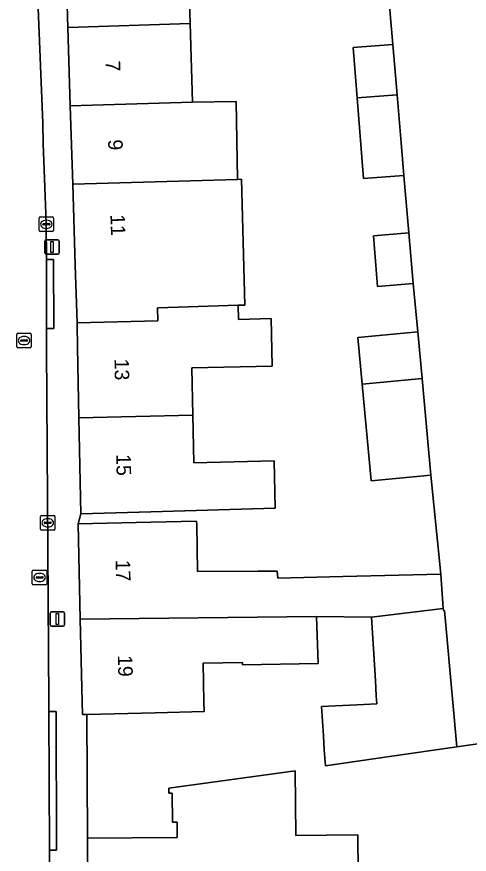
# Model space of a CAD drawing. Extents: x 162073 to 163043, y 381818 to 382561.
# Drawn here: x 162222.7 to 162253.8, y 382239.5 to 382297.1 of the extents above; entities that cross this region are included whole.
import ezdxf

# ---------------------------------------------------------------- set-up
doc = ezdxf.new("R2010")
doc.units = 0
for name, color, linetype in [('IMGEO_Erf', 7, 'Continuous'), ('IMGEO_Kolk', 7, 'Continuous'), ('IMGEO_Lichtmast', 7, 'Continuous'), ('IMGEO_Pand', 7, 'Continuous'), ('IMGEO_Pand_nummerreeks', 7, 'Continuous'), ('IMGEO_Rijbaan_lokaal_open', 7, 'Continuous'), ('IMGEO_Rioolput', 7, 'Continuous'), ('IMGEO_Voetpad_open', 7, 'Continuous')]:
    doc.layers.add(name, color=color, linetype=linetype)

msp = doc.modelspace()

# ---------------------------------------------------------------- linework, layer by layer
at = {"layer": 'IMGEO_Erf'}
for points in [[(162234.51, 382302.053), (162234.67, 382296.656), (162234.83, 382291.238), (162237.828, 382291.29), (162237.921, 382285.937), (162238.183, 382285.944), (162238.41, 382277.292), (162237.957, 382277.278), (162237.987, 382276.303), (162240.236, 382276.374), (162240.307, 382273.096), (162234.777, 382272.978), (162234.847, 382269.715), (162234.917, 382266.452), (162240.447, 382266.571), (162240.516, 382263.323), (162231.961, 382263.081), (162227.137, 382262.944), (162226.952, 382262.249), (162231.951, 382262.366), (162235.104, 382262.44), (162235.111, 382262.206), (162235.172, 382258.96), (162239.326, 382258.989), (162240.638, 382258.997), (162240.682, 382258.521), (162245.168, 382258.631), (162251.899, 382258.795), (162251.219, 382265.597), (162247.11, 382265.211), (162246.485, 382271.861), (162246.185, 382275.057), (162250.307, 382275.445), (162249.993, 382278.783), (162247.552, 382278.575), (162247.256, 382282.052), (162249.697, 382282.259), (162249.362, 382286.203), (162246.571, 382285.988), (162246.143, 382291.549), (162245.876, 382295.017), (162248.594, 382295.226), (162248.255, 382299.208)], [(162260.982, 382248.05), (162252.986, 382246.914), (162248.534, 382246.269), (162243.959, 382245.606), (162243.884, 382246.712), (162243.82, 382247.655), (162243.682, 382249.689), (162246.595, 382249.829), (162247.493, 382249.872), (162247.459, 382250.416), (162247.393, 382251.477), (162247.123, 382255.829), (162243.349, 382255.873), (162243.471, 382252.649), (162238.262, 382252.547), (162238.258, 382252.718), (162235.547, 382252.654), (162235.609, 382250), (162235.625, 382249.33), (162232.259, 382249.251), (162227.567, 382249.141), (162227.597, 382240.627), (162233.767, 382240.684), (162233.758, 382241.724), (162233.439, 382241.722), (162233.421, 382243.722), (162233.192, 382243.72), (162233.189, 382244.07), (162241.878, 382245.266), (162241.919, 382240.821), (162246.185, 382240.86), (162246.233, 382235.666)]]:
    msp.add_lwpolyline(points, dxfattribs=at)
at = {"layer": 'IMGEO_Kolk'}
for p, q in [((162224.272, 382282.425), (162224.272, 382283.277)), ((162224.347, 382283.351), (162225.199, 382283.351)), ((162224.76, 382283.131), (162224.785, 382283.131)), ((162225.273, 382283.277), (162225.273, 382282.425)), ((162224.531, 382282.845), (162224.531, 382282.857)), ((162224.969, 382282.808), (162224.571, 382282.808)), ((162224.574, 382282.894), (162224.972, 382282.894)), ((162224.783, 382282.571), (162224.758, 382282.571)), ((162225.015, 382282.857), (162225.015, 382282.845)), ((162225.199, 382282.351), (162224.347, 382282.351)), ((162224.366, 382261.891), (162224.366, 382262.743)), ((162224.441, 382262.817), (162225.293, 382262.817)), ((162224.625, 382262.311), (162224.625, 382262.323)), ((162224.668, 382262.36), (162225.066, 382262.36)), ((162224.854, 382262.597), (162224.879, 382262.597)), ((162225.109, 382262.323), (162225.109, 382262.311)), ((162225.367, 382262.743), (162225.367, 382261.891)), ((162225.293, 382261.817), (162224.441, 382261.817)), ((162225.063, 382262.274), (162224.665, 382262.274)), ((162224.877, 382262.037), (162224.852, 382262.037))]:
    msp.add_line(p, q, dxfattribs=at)
for points in [[(162224.272, 382282.425), (162224.272, 382283.277)], [(162224.347, 382283.351), (162225.199, 382283.351)], [(162225.273, 382283.277), (162225.273, 382282.425)], [(162225.199, 382282.351), (162224.347, 382282.351)], [(162224.366, 382261.891), (162224.366, 382262.743)], [(162224.441, 382262.817), (162225.293, 382262.817)], [(162225.367, 382262.743), (162225.367, 382261.891)], [(162225.293, 382261.817), (162224.441, 382261.817)]]:
    msp.add_lwpolyline(points, dxfattribs=at)
for centre, radius, start, end in [((162224.349, 382283.275), 0.0765, 91.55205, 178.44795), ((162224.349, 382283.275), 0.0765, 91.55205, 178.44795), ((162225.197, 382283.275), 0.0765, 1.55205, 88.44795), ((162225.197, 382283.275), 0.0765, 1.55205, 88.44795), ((162224.571, 382282.854), 0.0403, 85.87752, 175.75265), ((162224.568, 382282.844), 0.0366, 178.93798, 274.71019), ((162224.972, 382282.851), 0.043, 264.86636, 352.45326), ((162224.976, 382282.856), 0.0386, 1.73085, 96.63898), ((162224.349, 382282.427), 0.0765, 181.55205, 268.44795), ((162224.349, 382282.427), 0.0765, 181.55205, 268.44795), ((162225.197, 382282.427), 0.0765, 271.55205, 358.44795), ((162225.197, 382282.427), 0.0765, 271.55205, 358.44795), ((162224.443, 382262.741), 0.0765, 91.55205, 178.44795), ((162224.443, 382262.741), 0.0765, 91.55205, 178.44795), ((162224.665, 382262.32), 0.0403, 85.87752, 175.75265), ((162224.662, 382262.31), 0.0366, 178.93798, 274.71019), ((162225.066, 382262.317), 0.043, 264.86636, 352.45326), ((162225.07, 382262.322), 0.0386, 1.73085, 96.63898), ((162225.291, 382262.741), 0.0765, 1.55205, 88.44795), ((162225.291, 382262.741), 0.0765, 1.55205, 88.44795), ((162224.443, 382261.893), 0.0765, 181.55205, 268.44795), ((162224.443, 382261.893), 0.0765, 181.55205, 268.44795), ((162225.291, 382261.893), 0.0765, 271.55205, 358.44795), ((162225.291, 382261.893), 0.0765, 271.55205, 358.44795)]:
    msp.add_arc(centre, radius, start, end, dxfattribs=at)
for centre, major_axis, ratio, start_param, end_param in [((162224.759, 382282.851), (-0.387, 0.002), 0.722429, 4.712389, 7.853982), ((162224.784, 382282.851), (-0.39, 0.002), 0.717154, 1.570796, 4.712389), ((162224.853, 382262.317), (-0.387, 0.002), 0.722429, 4.712389, 7.853982), ((162224.878, 382262.317), (-0.39, 0.002), 0.717154, 1.570796, 4.712389)]:
    msp.add_ellipse(centre, major_axis=major_axis, ratio=ratio, start_param=start_param, end_param=end_param, dxfattribs=at)
at = {"layer": 'IMGEO_Lichtmast'}
for p, q in [((162224.672, 382280.888), (162224.672, 382281.688)), ((162224.672, 382281.688), (162224.672, 382280.888)), ((162224.772, 382281.788), (162225.562, 382281.788)), ((162225.562, 382281.788), (162224.772, 382281.788)), ((162225.662, 382281.688), (162225.662, 382280.888)), ((162225.662, 382280.888), (162225.662, 382281.688)), ((162225.562, 382280.788), (162224.772, 382280.788)), ((162224.772, 382280.788), (162225.562, 382280.788)), ((162225.034, 382255.305), (162225.034, 382256.105)), ((162225.034, 382256.105), (162225.034, 382255.305)), ((162225.134, 382256.205), (162225.924, 382256.205)), ((162225.924, 382256.205), (162225.134, 382256.205)), ((162226.024, 382256.105), (162226.024, 382255.305)), ((162226.024, 382255.305), (162226.024, 382256.105)), ((162225.924, 382255.205), (162225.134, 382255.205)), ((162225.134, 382255.205), (162225.924, 382255.205))]:
    msp.add_line(p, q, dxfattribs=at)
for points in [[(162225.092, 382281.663), (162225.242, 382281.663), (162225.242, 382280.913), (162225.092, 382280.913), (162225.092, 382281.663)], [(162225.454, 382256.08), (162225.604, 382256.08), (162225.604, 382255.33), (162225.454, 382255.33), (162225.454, 382256.08)]]:
    msp.add_lwpolyline(points, dxfattribs=at)
for centre, start, end in [((162224.772, 382281.688), 90, 180), ((162224.772, 382281.688), 90, 180), ((162225.562, 382281.688), 0, 90), ((162225.562, 382281.688), 360, 90), ((162224.772, 382280.888), 180, 270), ((162224.772, 382280.888), 180, 270), ((162225.562, 382280.888), 270, 0), ((162225.562, 382280.888), 270, 0), ((162225.134, 382256.105), 90, 180), ((162225.134, 382256.105), 90, 180), ((162225.924, 382256.105), 0, 90), ((162225.924, 382256.105), 360, 90), ((162225.134, 382255.305), 180, 270), ((162225.134, 382255.305), 180, 270), ((162225.924, 382255.305), 270, 0), ((162225.924, 382255.305), 270, 0)]:
    msp.add_arc(centre, 0.1, start, end, dxfattribs=at)
at = {"layer": 'IMGEO_Pand'}
for points in [[(162226.251, 382296.391), (162234.67, 382296.656), (162234.51, 382302.053), (162226.082, 382301.808)], [(162226.251, 382296.391), (162226.42, 382290.994), (162234.83, 382291.238), (162234.67, 382296.656)], [(162248.594, 382295.226), (162245.876, 382295.017), (162246.143, 382291.549), (162248.889, 382291.76)], [(162248.889, 382291.76), (162246.143, 382291.549), (162246.571, 382285.988), (162249.362, 382286.203), (162249.171, 382288.447)], [(162226.588, 382285.606), (162237.921, 382285.937), (162237.828, 382291.29), (162234.83, 382291.238), (162226.42, 382290.994)], [(162226.888, 382276.076), (162232.434, 382276.207), (162232.409, 382277.095), (162233.846, 382277.152), (162237.957, 382277.278), (162238.41, 382277.292), (162238.183, 382285.944), (162237.921, 382285.937), (162226.588, 382285.606), (162226.762, 382280.044)], [(162247.552, 382278.575), (162249.993, 382278.783), (162249.697, 382282.259), (162247.256, 382282.052)], [(162226.888, 382276.076), (162226.89, 382275.951), (162226.92, 382274.402), (162227.012, 382269.549), (162234.847, 382269.715), (162234.777, 382272.978), (162240.307, 382273.096), (162240.236, 382276.374), (162237.987, 382276.303), (162237.957, 382277.278), (162233.846, 382277.152), (162232.409, 382277.095), (162232.434, 382276.207)], [(162250.603, 382272.248), (162250.307, 382275.445), (162246.185, 382275.057), (162246.485, 382271.861)], [(162250.603, 382272.248), (162246.485, 382271.861), (162247.11, 382265.211), (162251.219, 382265.597)], [(162240.516, 382263.323), (162240.447, 382266.571), (162234.917, 382266.452), (162234.847, 382269.715), (162227.012, 382269.549), (162227.137, 382262.944), (162231.961, 382263.081)], [(162235.104, 382262.44), (162231.951, 382262.366), (162226.952, 382262.249), (162227.106, 382255.693), (162243.349, 382255.873), (162247.123, 382255.829), (162252.067, 382256.418), (162251.899, 382258.795), (162245.168, 382258.631), (162240.682, 382258.521), (162240.638, 382258.997), (162239.326, 382258.989), (162235.172, 382258.96), (162235.111, 382262.206)], [(162252.067, 382256.418), (162247.123, 382255.829), (162247.393, 382251.477), (162247.459, 382250.416), (162247.493, 382249.872), (162246.595, 382249.829), (162243.682, 382249.689), (162243.82, 382247.655), (162243.884, 382246.712), (162243.959, 382245.606), (162248.534, 382246.269), (162252.986, 382246.914), (162252.71, 382249.963), (162252.137, 382256.295), (162252.076, 382256.294)], [(162235.547, 382252.654), (162238.258, 382252.718), (162238.262, 382252.547), (162243.471, 382252.649), (162243.349, 382255.873), (162227.106, 382255.693), (162227.24, 382250), (162227.26, 382249.134), (162227.567, 382249.141), (162232.259, 382249.251), (162235.625, 382249.33), (162235.609, 382250)], [(162227.656, 382234.172), (162235.179, 382234.241), (162237.805, 382234.265), (162237.841, 382230.358), (162241.864, 382230.396), (162241.828, 382234.303), (162241.966, 382234.305), (162241.964, 382234.61), (162241.788, 382234.609), (162241.779, 382235.625), (162246.233, 382235.666), (162246.185, 382240.86), (162241.919, 382240.821), (162241.878, 382245.266), (162233.189, 382244.07), (162233.192, 382243.72), (162233.421, 382243.722), (162233.439, 382241.722), (162233.758, 382241.724), (162233.767, 382240.684), (162227.597, 382240.627)]]:
    msp.add_lwpolyline(points, close=True, dxfattribs=at)
at = {"layer": 'IMGEO_Rijbaan_lokaal_open'}
for points in [[(162224.55, 382288.416), (162224.522, 382289.8), (162224.081, 382301.108), (162223.739, 382307.371)], [(162248.255, 382299.208), (162248.594, 382295.226), (162248.889, 382291.76), (162249.171, 382288.447), (162249.362, 382286.203), (162249.697, 382282.259), (162249.993, 382278.783), (162250.307, 382275.445), (162250.603, 382272.248), (162251.219, 382265.597), (162251.899, 382258.795), (162252.067, 382256.418), (162252.076, 382256.294), (162252.137, 382256.295), (162252.71, 382249.963), (162252.986, 382246.914), (162260.982, 382248.05)], [(162224.733, 382283.565), (162224.55, 382288.416)], [(162224.776, 382280.418), (162224.772, 382282.851), (162224.733, 382283.565)], [(162224.783, 382275.686), (162224.776, 382280.418)], [(162224.791, 382274.35), (162224.783, 382275.686)], [(162224.948, 382249.341), (162224.944, 382250), (162224.791, 382274.35)], [(162224.983, 382239.804), (162224.948, 382249.341)], [(162225.007, 382234.642), (162225.007, 382235.76), (162224.983, 382239.804)]]:
    msp.add_lwpolyline(points, dxfattribs=at)
at = {"layer": 'IMGEO_Rioolput'}
for p, q in [((162222.738, 382274.427), (162222.738, 382275.279)), ((162222.813, 382275.353), (162223.665, 382275.353)), ((162223.226, 382275.133), (162223.251, 382275.133)), ((162223.739, 382275.279), (162223.739, 382274.427)), ((162222.997, 382274.847), (162222.997, 382274.859)), ((162223.435, 382274.81), (162223.037, 382274.81)), ((162223.04, 382274.896), (162223.438, 382274.896)), ((162223.249, 382274.573), (162223.224, 382274.573)), ((162223.481, 382274.859), (162223.481, 382274.847)), ((162223.665, 382274.353), (162222.813, 382274.353)), ((162223.808, 382258.131), (162223.808, 382258.983)), ((162223.883, 382259.057), (162224.735, 382259.057)), ((162224.296, 382258.837), (162224.321, 382258.837)), ((162224.809, 382258.983), (162224.809, 382258.131)), ((162224.067, 382258.551), (162224.067, 382258.563)), ((162224.505, 382258.514), (162224.107, 382258.514)), ((162224.11, 382258.6), (162224.508, 382258.6)), ((162224.319, 382258.277), (162224.294, 382258.277)), ((162224.551, 382258.563), (162224.551, 382258.551)), ((162224.735, 382258.057), (162223.883, 382258.057))]:
    msp.add_line(p, q, dxfattribs=at)
for points in [[(162222.738, 382274.427), (162222.738, 382275.279)], [(162222.813, 382275.353), (162223.665, 382275.353)], [(162223.739, 382275.279), (162223.739, 382274.427)], [(162223.665, 382274.353), (162222.813, 382274.353)], [(162223.808, 382258.131), (162223.808, 382258.983)], [(162223.883, 382259.057), (162224.735, 382259.057)], [(162224.809, 382258.983), (162224.809, 382258.131)], [(162224.735, 382258.057), (162223.883, 382258.057)]]:
    msp.add_lwpolyline(points, dxfattribs=at)
for centre, radius, start, end in [((162222.815, 382275.277), 0.0765, 91.55205, 178.44795), ((162222.815, 382275.277), 0.0765, 91.55205, 178.44795), ((162223.663, 382275.277), 0.0765, 1.55205, 88.44795), ((162223.663, 382275.277), 0.0765, 1.55205, 88.44795), ((162222.815, 382274.429), 0.0765, 181.55205, 268.44795), ((162222.815, 382274.429), 0.0765, 181.55205, 268.44795), ((162223.037, 382274.856), 0.0403, 85.87752, 175.75265), ((162223.034, 382274.846), 0.0366, 178.93798, 274.71019), ((162223.438, 382274.853), 0.043, 264.86636, 352.45326), ((162223.442, 382274.858), 0.0386, 1.73085, 96.63898), ((162223.663, 382274.429), 0.0765, 271.55205, 358.44795), ((162223.663, 382274.429), 0.0765, 271.55205, 358.44795), ((162223.885, 382258.981), 0.0765, 91.55205, 178.44795), ((162223.885, 382258.981), 0.0765, 91.55205, 178.44795), ((162224.733, 382258.981), 0.0765, 1.55205, 88.44795), ((162224.733, 382258.981), 0.0765, 1.55205, 88.44795), ((162224.107, 382258.56), 0.0403, 85.87752, 175.75265), ((162224.104, 382258.55), 0.0366, 178.93798, 274.71019), ((162224.508, 382258.557), 0.043, 264.86636, 352.45326), ((162224.512, 382258.562), 0.0386, 1.73085, 96.63898), ((162223.885, 382258.133), 0.0765, 181.55205, 268.44795), ((162223.885, 382258.133), 0.0765, 181.55205, 268.44795), ((162224.733, 382258.133), 0.0765, 271.55205, 358.44795), ((162224.733, 382258.133), 0.0765, 271.55205, 358.44795)]:
    msp.add_arc(centre, radius, start, end, dxfattribs=at)
for centre, major_axis, ratio, start_param, end_param in [((162223.225, 382274.853), (-0.387, 0.002), 0.722429, 4.712389, 7.853982), ((162223.25, 382274.853), (-0.39, 0.002), 0.717154, 1.570796, 4.712389), ((162224.295, 382258.557), (-0.387, 0.002), 0.722429, 4.712389, 7.853982), ((162224.32, 382258.557), (-0.39, 0.002), 0.717154, 1.570796, 4.712389)]:
    msp.add_ellipse(centre, major_axis=major_axis, ratio=ratio, start_param=start_param, end_param=end_param, dxfattribs=at)
at = {"layer": 'IMGEO_Voetpad_open'}
for points in [[(162227.012, 382269.549), (162226.92, 382274.402), (162226.89, 382275.951), (162226.888, 382276.076), (162226.762, 382280.044), (162226.588, 382285.606), (162226.42, 382290.994), (162226.251, 382296.391), (162226.082, 382301.808), (162225.913, 382307.195), (162225.741, 382312.705), (162225.411, 382316.505)], [(162223.479, 382312.738), (162223.599, 382310.953), (162223.739, 382307.371), (162224.081, 382301.108), (162224.522, 382289.8), (162224.55, 382288.416), (162224.733, 382283.565), (162224.772, 382282.851), (162224.776, 382280.418), (162225.274, 382280.418), (162225.282, 382275.686), (162224.783, 382275.686), (162224.791, 382274.35), (162224.944, 382250), (162224.948, 382249.341), (162225.447, 382249.342), (162225.482, 382239.805), (162224.983, 382239.804), (162225.007, 382235.76)], [(162227.656, 382234.172), (162227.597, 382240.627), (162227.567, 382249.141), (162227.26, 382249.134), (162227.24, 382250), (162227.106, 382255.693), (162226.952, 382262.249), (162227.137, 382262.944), (162227.012, 382269.549)]]:
    msp.add_lwpolyline(points, dxfattribs=at)
for points in [[(162224.776, 382280.418), (162224.783, 382275.686), (162225.282, 382275.686), (162225.274, 382280.418)], [(162224.948, 382249.341), (162224.983, 382239.804), (162225.482, 382239.805), (162225.447, 382249.342)]]:
    msp.add_lwpolyline(points, close=True, dxfattribs=at)

# ---------------------------------------------------------------- texts
at = {"layer": 'IMGEO_Pand_nummerreeks'}
for s, rotation, p in [('7', 271.79051, (162228.845, 382294.089)), ('9', 271.79051, (162229.014, 382288.669)), ('11', 271.79051, (162229.175, 382283.525)), ('13', 271.0879, (162229.455, 382273.596)), ('15', 271.0879, (162229.58, 382267.03)), ('17', 271.34624, (162229.531, 382259.764)), ('19', 271.34624, (162229.685, 382253.207))]:
    msp.add_text(s, height=1, rotation=rotation, dxfattribs=at).set_placement(p)

doc.saveas('drawing.dxf')
